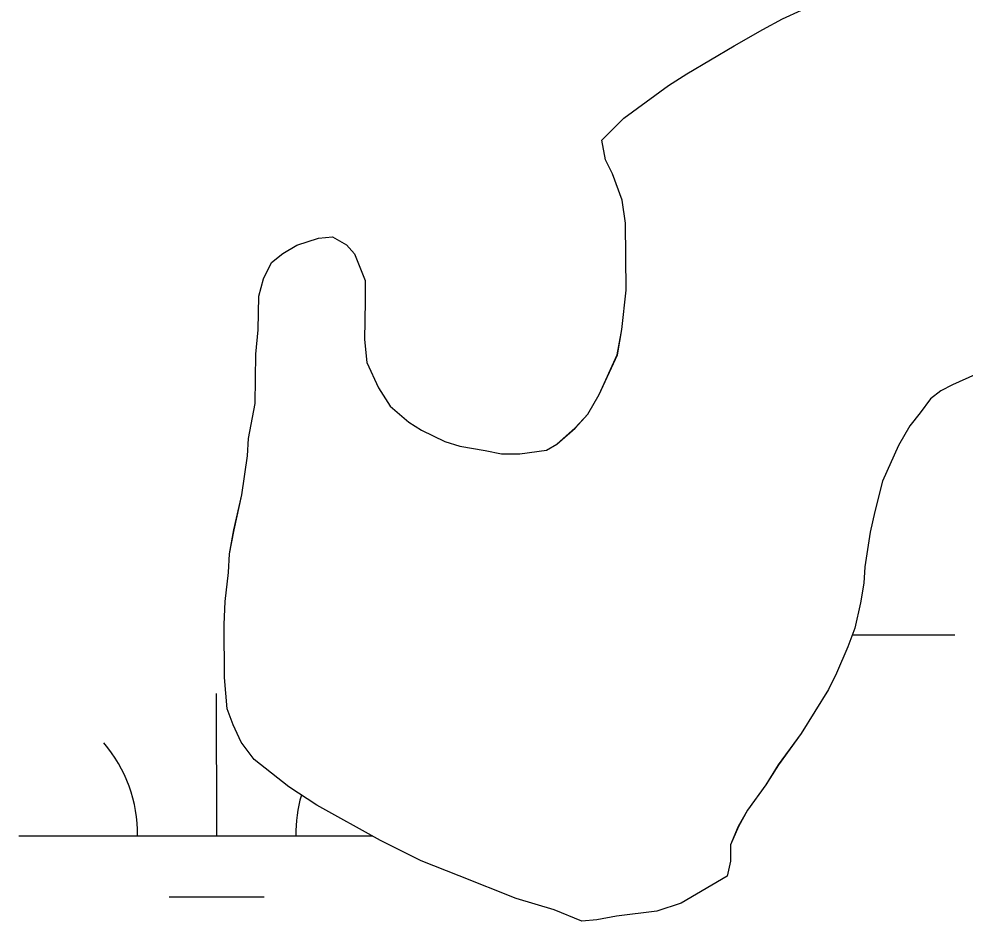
# Model space of a CAD drawing. Extents: x 3279314 to 3317160, y 734079 to 759431.
# Drawn here: x 3313738.9 to 3313978.1, y 746641.9 to 746869.9 of the extents above; entities that cross this region are included whole.
import ezdxf

# ---------------------------------------------------------------- set-up
doc = ezdxf.new("R2010")
doc.units = 0
for name, color, linetype in [('V-SITE-VEGE', 7, 'Continuous'), ('V-TOPO-SHOR', 7, 'Continuous'), ('V-WETL-SWMP', 7, 'Continuous')]:
    doc.layers.add(name, color=color, linetype=linetype)

msp = doc.modelspace()

# ---------------------------------------------------------------- linework, layer by layer
at = {"layer": 'V-SITE-VEGE'}
for p, q in [((3313931.89, 746869.91), (3313941.49, 746874.36)), ((3313926.95, 746867.25), (3313931.89, 746869.91)), ((3313919.68, 746863.11), (3313926.95, 746867.25)), ((3313907.76, 746856.03), (3313919.68, 746863.11)), ((3313903.11, 746853.08), (3313907.76, 746856.03)), ((3313891.78, 746844.83), (3313903.11, 746853.08)), ((3313886.27, 746839.24), (3313891.78, 746844.83)), ((3313887.19, 746834.29), (3313886.27, 746839.24)), ((3313888.96, 746830.8), (3313887.19, 746834.29)), ((3313891.34, 746824.1), (3313888.96, 746830.8)), ((3313892.26, 746818.27), (3313891.34, 746824.1)), ((3313892.38, 746801.34), (3313892.26, 746818.27)), ((3313814.64, 746814.52), (3313818.14, 746814.84)), ((3313818.14, 746814.84), (3313821.66, 746812.82)), ((3313805.62, 746810.66), (3313809.11, 746812.73)), ((3313809.11, 746812.73), (3313814.64, 746814.52)), ((3313821.66, 746812.82), (3313823.72, 746810.5)), ((3313802.72, 746808.31), (3313805.62, 746810.66)), ((3313823.72, 746810.5), (3313826.39, 746803.8)), ((3313800.7, 746804.21), (3313802.72, 746808.31)), ((3313799.56, 746799.82), (3313800.7, 746804.21)), ((3313826.39, 746803.8), (3313826.43, 746798.55)), ((3313891.28, 746791.41), (3313892.38, 746801.34)), ((3313799.33, 746791.35), (3313799.56, 746799.82)), ((3313826.43, 746798.55), (3313826.2, 746788.91)), ((3313798.79, 746785.22), (3313799.33, 746791.35)), ((3313890.16, 746784.98), (3313891.28, 746791.41)), ((3313826.2, 746788.91), (3313826.83, 746783.08)), ((3313798.58, 746772.67), (3313798.79, 746785.22)), ((3313885.55, 746775.02), (3313890.16, 746784.98)), ((3313826.83, 746783.08), (3313829.79, 746776.68)), ((3313980.67, 746780.06), (3313974.85, 746777.39)), ((3313829.79, 746776.68), (3313832.74, 746772.03)), ((3313974.85, 746777.39), (3313971.95, 746775.91)), ((3313882.67, 746770.04), (3313885.55, 746775.02)), ((3313971.95, 746775.91), (3313969.33, 746773.85)), ((3313796.89, 746763.9), (3313798.58, 746772.67)), ((3313832.74, 746772.03), (3313837.44, 746767.98)), ((3313969.33, 746773.85), (3313966.73, 746770.33)), ((3313879.48, 746766.51), (3313882.67, 746770.04)), ((3313966.73, 746770.33), (3313964.12, 746767.1)), ((3313837.44, 746767.98), (3313840.66, 746765.95)), ((3313964.12, 746767.1), (3313961.24, 746762.12)), ((3313840.66, 746765.95), (3313846.52, 746763.08)), ((3313874.84, 746762.4), (3313879.48, 746766.51)), ((3313796.63, 746759.52), (3313796.89, 746763.9)), ((3313846.52, 746763.08), (3313850.32, 746761.93)), ((3313872.22, 746760.92), (3313874.84, 746762.4)), ((3313850.32, 746761.93), (3313856.75, 746760.81)), ((3313856.75, 746760.81), (3313860.85, 746759.96)), ((3313860.85, 746759.96), (3313865.51, 746760)), ((3313865.51, 746760), (3313872.22, 746760.92)), ((3313961.24, 746762.12), (3313957.21, 746753.04)), ((3313795.24, 746749.59), (3313796.63, 746759.52)), ((3313957.21, 746753.04), (3313955.23, 746745.44)), ((3313793.26, 746740.82), (3313795.24, 746749.59)), ((3313955.23, 746745.44), (3313954.09, 746740.18)), ((3313792.13, 746734.68), (3313793.26, 746740.82)), ((3313954.09, 746740.18), (3313952.7, 746731.41)), ((3313791.87, 746730.01), (3313792.13, 746734.68)), ((3313952.7, 746731.41), (3313952.43, 746727.32)), ((3313791.05, 746722.7), (3313791.87, 746730.01)), ((3313952.43, 746727.32), (3313951.59, 746722.35)), ((3313790.8, 746716.86), (3313791.05, 746722.7)), ((3313951.59, 746722.35), (3313950.17, 746715.92)), ((3313790.89, 746703.44), (3313790.8, 746716.86)), ((3313950.17, 746715.92), (3313948.46, 746711.24)), ((3313948.46, 746711.24), (3313945.58, 746704.51)), ((3313791.53, 746695.56), (3313790.89, 746703.44)), ((3313945.58, 746704.51), (3313943.57, 746700.41)), ((3313943.57, 746700.41), (3313936.64, 746689.27)), ((3313793.02, 746691.49), (3313791.53, 746695.56)), ((3313795.09, 746687.12), (3313793.02, 746691.49)), ((3313936.64, 746689.27), (3313930.86, 746681.34)), ((3313798.33, 746682.76), (3313795.09, 746687.12)), ((3313807.14, 746675.82), (3313798.33, 746682.76)), ((3313930.86, 746681.34), (3313927.68, 746676.36)), ((3313927.68, 746676.36), (3313923.06, 746669.91)), ((3313814.17, 746671.2), (3313807.14, 746675.82)), ((3313830.29, 746662.26), (3313814.17, 746671.2)), ((3313923.06, 746669.91), (3313920.75, 746665.81)), ((3313920.75, 746665.81), (3313918.74, 746661.12)), ((3313840.54, 746657.08), (3313830.29, 746662.26)), ((3313918.74, 746661.12), (3313918.77, 746657.04)), ((3313850.2, 746653.35), (3313840.54, 746657.08)), ((3313918.77, 746657.04), (3313917.92, 746653.24)), ((3313864.54, 746647.61), (3313850.2, 746653.35)), ((3313917.92, 746653.24), (3313906.29, 746646.44)), ((3313874.19, 746644.76), (3313864.54, 746647.61)), ((3313906.29, 746646.44), (3313900.17, 746644.36)), ((3313881.22, 746641.89), (3313874.19, 746644.76)), ((3313889.96, 746643.12), (3313885.01, 746642.21)), ((3313900.17, 746644.36), (3313889.96, 746643.12)), ((3313885.01, 746642.21), (3313881.22, 746641.89))]:
    msp.add_line(p, q, dxfattribs=at)
at = {"layer": 'V-TOPO-SHOR'}
for p, q in [((3313926.94, 746867.25), (3313931.88, 746869.91)), ((3313926.94, 746867.25), (3313931.88, 746869.91)), ((3313919.67, 746863.12), (3313926.94, 746867.25)), ((3313919.67, 746863.12), (3313926.94, 746867.25)), ((3313907.75, 746856.03), (3313919.67, 746863.12)), ((3313907.75, 746856.03), (3313919.67, 746863.12)), ((3313903.1, 746853.08), (3313907.75, 746856.03)), ((3313903.1, 746853.08), (3313907.75, 746856.03)), ((3313891.78, 746844.83), (3313903.1, 746853.08)), ((3313891.78, 746844.83), (3313903.1, 746853.08)), ((3313886.27, 746839.24), (3313891.78, 746844.83)), ((3313886.27, 746839.24), (3313891.78, 746844.83)), ((3313887.18, 746834.29), (3313886.27, 746839.24)), ((3313887.18, 746834.29), (3313886.27, 746839.24)), ((3313888.96, 746830.8), (3313887.18, 746834.29)), ((3313888.96, 746830.8), (3313887.18, 746834.29)), ((3313891.34, 746824.1), (3313888.96, 746830.8)), ((3313891.34, 746824.1), (3313888.96, 746830.8)), ((3313892.25, 746818.27), (3313891.34, 746824.1)), ((3313892.25, 746818.27), (3313891.34, 746824.1)), ((3313892.37, 746801.34), (3313892.25, 746818.27)), ((3313892.37, 746801.34), (3313892.25, 746818.27)), ((3313814.64, 746814.52), (3313818.14, 746814.84)), ((3313814.64, 746814.52), (3313818.14, 746814.84)), ((3313818.14, 746814.84), (3313821.65, 746812.82)), ((3313818.14, 746814.84), (3313821.65, 746812.82)), ((3313805.61, 746810.66), (3313809.1, 746812.73)), ((3313805.61, 746810.66), (3313809.1, 746812.73)), ((3313809.1, 746812.73), (3313814.64, 746814.52)), ((3313809.1, 746812.73), (3313814.64, 746814.52)), ((3313821.65, 746812.82), (3313823.71, 746810.5)), ((3313821.65, 746812.82), (3313823.71, 746810.5)), ((3313802.71, 746808.31), (3313805.61, 746810.66)), ((3313802.71, 746808.31), (3313805.61, 746810.66)), ((3313823.71, 746810.5), (3313826.39, 746803.8)), ((3313823.71, 746810.5), (3313826.39, 746803.8)), ((3313800.7, 746804.21), (3313802.71, 746808.31)), ((3313800.7, 746804.21), (3313802.71, 746808.31)), ((3313799.56, 746799.82), (3313800.7, 746804.21)), ((3313799.56, 746799.82), (3313800.7, 746804.21)), ((3313826.39, 746803.8), (3313826.42, 746798.55)), ((3313826.39, 746803.8), (3313826.42, 746798.55)), ((3313891.27, 746791.41), (3313892.37, 746801.34)), ((3313891.27, 746791.41), (3313892.37, 746801.34)), ((3313799.33, 746791.36), (3313799.56, 746799.82)), ((3313799.33, 746791.36), (3313799.56, 746799.82)), ((3313826.42, 746798.55), (3313826.2, 746788.91)), ((3313826.42, 746798.55), (3313826.2, 746788.91)), ((3313798.79, 746785.22), (3313799.33, 746791.36)), ((3313798.79, 746785.22), (3313799.33, 746791.36)), ((3313890.15, 746784.98), (3313891.27, 746791.41)), ((3313890.15, 746784.98), (3313891.27, 746791.41)), ((3313826.2, 746788.91), (3313826.82, 746783.08)), ((3313826.2, 746788.91), (3313826.82, 746783.08)), ((3313798.58, 746772.67), (3313798.79, 746785.22)), ((3313798.58, 746772.67), (3313798.79, 746785.22)), ((3313885.55, 746775.02), (3313890.15, 746784.98)), ((3313885.55, 746775.02), (3313890.15, 746784.98)), ((3313826.82, 746783.08), (3313829.78, 746776.68)), ((3313826.82, 746783.08), (3313829.78, 746776.68)), ((3313980.67, 746780.06), (3313974.85, 746777.39)), ((3313980.67, 746780.06), (3313974.85, 746777.39)), ((3313829.78, 746776.68), (3313832.74, 746772.03)), ((3313829.78, 746776.68), (3313832.74, 746772.03)), ((3313974.85, 746777.39), (3313971.94, 746775.91)), ((3313974.85, 746777.39), (3313971.94, 746775.91)), ((3313882.66, 746770.04), (3313885.55, 746775.02)), ((3313882.66, 746770.04), (3313885.55, 746775.02)), ((3313971.94, 746775.91), (3313969.33, 746773.85)), ((3313971.94, 746775.91), (3313969.33, 746773.85)), ((3313796.89, 746763.9), (3313798.58, 746772.67)), ((3313796.89, 746763.9), (3313798.58, 746772.67)), ((3313832.74, 746772.03), (3313837.43, 746767.98)), ((3313832.74, 746772.03), (3313837.43, 746767.98)), ((3313969.33, 746773.85), (3313966.72, 746770.33)), ((3313969.33, 746773.85), (3313966.72, 746770.33)), ((3313879.48, 746766.52), (3313882.66, 746770.04)), ((3313879.48, 746766.52), (3313882.66, 746770.04)), ((3313966.72, 746770.33), (3313964.12, 746767.1)), ((3313966.72, 746770.33), (3313964.12, 746767.1)), ((3313837.43, 746767.98), (3313840.66, 746765.96)), ((3313837.43, 746767.98), (3313840.66, 746765.96)), ((3313964.12, 746767.1), (3313961.23, 746762.12)), ((3313964.12, 746767.1), (3313961.23, 746762.12)), ((3313840.66, 746765.96), (3313846.52, 746763.08)), ((3313840.66, 746765.96), (3313846.52, 746763.08)), ((3313874.83, 746762.4), (3313879.48, 746766.52)), ((3313874.83, 746762.4), (3313879.48, 746766.52)), ((3313796.63, 746759.52), (3313796.89, 746763.9)), ((3313796.63, 746759.52), (3313796.89, 746763.9)), ((3313846.52, 746763.08), (3313850.32, 746761.94)), ((3313846.52, 746763.08), (3313850.32, 746761.94)), ((3313872.22, 746760.92), (3313874.83, 746762.4)), ((3313872.22, 746760.92), (3313874.83, 746762.4)), ((3313850.32, 746761.94), (3313856.75, 746760.81)), ((3313850.32, 746761.94), (3313856.75, 746760.81)), ((3313856.75, 746760.81), (3313860.84, 746759.97)), ((3313856.75, 746760.81), (3313860.84, 746759.97)), ((3313860.84, 746759.97), (3313865.51, 746760)), ((3313860.84, 746759.97), (3313865.51, 746760)), ((3313865.51, 746760), (3313872.22, 746760.92)), ((3313865.51, 746760), (3313872.22, 746760.92)), ((3313961.23, 746762.12), (3313957.21, 746753.04)), ((3313961.23, 746762.12), (3313957.21, 746753.04)), ((3313795.24, 746749.59), (3313796.63, 746759.52)), ((3313795.24, 746749.59), (3313796.63, 746759.52)), ((3313957.21, 746753.04), (3313955.22, 746745.44)), ((3313957.21, 746753.04), (3313955.22, 746745.44)), ((3313793.25, 746740.82), (3313795.24, 746749.59)), ((3313793.25, 746740.82), (3313795.24, 746749.59)), ((3313955.22, 746745.44), (3313954.09, 746740.18)), ((3313955.22, 746745.44), (3313954.09, 746740.18)), ((3313792.13, 746734.68), (3313793.25, 746740.82)), ((3313792.13, 746734.68), (3313793.25, 746740.82)), ((3313954.09, 746740.18), (3313952.69, 746731.41)), ((3313954.09, 746740.18), (3313952.69, 746731.41)), ((3313791.87, 746730.01), (3313792.13, 746734.68)), ((3313791.87, 746730.01), (3313792.13, 746734.68)), ((3313952.69, 746731.41), (3313952.43, 746727.32)), ((3313952.69, 746731.41), (3313952.43, 746727.32)), ((3313791.04, 746722.7), (3313791.87, 746730.01)), ((3313791.04, 746722.7), (3313791.87, 746730.01)), ((3313952.43, 746727.32), (3313951.59, 746722.36)), ((3313952.43, 746727.32), (3313951.59, 746722.36)), ((3313790.79, 746716.87), (3313791.04, 746722.7)), ((3313790.79, 746716.87), (3313791.04, 746722.7)), ((3313951.59, 746722.36), (3313950.17, 746715.92)), ((3313951.59, 746722.36), (3313950.17, 746715.92)), ((3313790.89, 746703.44), (3313790.79, 746716.87)), ((3313790.89, 746703.44), (3313790.79, 746716.87)), ((3313950.17, 746715.92), (3313948.45, 746711.24)), ((3313950.17, 746715.92), (3313948.45, 746711.24)), ((3313948.45, 746711.24), (3313945.58, 746704.51)), ((3313948.45, 746711.24), (3313945.58, 746704.51)), ((3313791.52, 746695.56), (3313790.89, 746703.44)), ((3313791.52, 746695.56), (3313790.89, 746703.44)), ((3313945.58, 746704.51), (3313943.56, 746700.41)), ((3313945.58, 746704.51), (3313943.56, 746700.41)), ((3313943.56, 746700.41), (3313936.64, 746689.27)), ((3313943.56, 746700.41), (3313936.64, 746689.27)), ((3313793.01, 746691.49), (3313791.52, 746695.56)), ((3313793.01, 746691.49), (3313791.52, 746695.56)), ((3313795.09, 746687.12), (3313793.01, 746691.49)), ((3313795.09, 746687.12), (3313793.01, 746691.49)), ((3313936.64, 746689.27), (3313930.85, 746681.35)), ((3313936.64, 746689.27), (3313930.85, 746681.35)), ((3313798.33, 746682.77), (3313795.09, 746687.12)), ((3313798.33, 746682.77), (3313795.09, 746687.12)), ((3313807.13, 746675.82), (3313798.33, 746682.77)), ((3313807.13, 746675.82), (3313798.33, 746682.77)), ((3313930.85, 746681.35), (3313927.68, 746676.36)), ((3313930.85, 746681.35), (3313927.68, 746676.36)), ((3313927.68, 746676.36), (3313923.05, 746669.91)), ((3313927.68, 746676.36), (3313923.05, 746669.91)), ((3313814.17, 746671.2), (3313807.13, 746675.82)), ((3313814.17, 746671.2), (3313807.13, 746675.82)), ((3313830.28, 746662.26), (3313814.17, 746671.2)), ((3313830.28, 746662.26), (3313814.17, 746671.2)), ((3313923.05, 746669.91), (3313920.74, 746665.81)), ((3313923.05, 746669.91), (3313920.74, 746665.81)), ((3313920.74, 746665.81), (3313918.73, 746661.12)), ((3313920.74, 746665.81), (3313918.73, 746661.12)), ((3313840.54, 746657.08), (3313830.28, 746662.26)), ((3313840.54, 746657.08), (3313830.28, 746662.26)), ((3313918.73, 746661.12), (3313918.76, 746657.04)), ((3313918.73, 746661.12), (3313918.76, 746657.04)), ((3313850.19, 746653.35), (3313840.54, 746657.08)), ((3313850.19, 746653.35), (3313840.54, 746657.08)), ((3313918.76, 746657.04), (3313917.91, 746653.24)), ((3313918.76, 746657.04), (3313917.91, 746653.24)), ((3313864.54, 746647.61), (3313850.19, 746653.35)), ((3313864.54, 746647.61), (3313850.19, 746653.35)), ((3313917.91, 746653.24), (3313906.28, 746646.44)), ((3313917.91, 746653.24), (3313906.28, 746646.44)), ((3313874.19, 746644.76), (3313864.54, 746647.61)), ((3313874.19, 746644.76), (3313864.54, 746647.61)), ((3313906.28, 746646.44), (3313900.17, 746644.36)), ((3313906.28, 746646.44), (3313900.17, 746644.36)), ((3313881.21, 746641.89), (3313874.19, 746644.76)), ((3313881.21, 746641.89), (3313874.19, 746644.76)), ((3313889.96, 746643.12), (3313885.01, 746642.21)), ((3313889.96, 746643.12), (3313885.01, 746642.21)), ((3313900.17, 746644.36), (3313889.96, 746643.12)), ((3313900.17, 746644.36), (3313889.96, 746643.12)), ((3313885.01, 746642.21), (3313881.21, 746641.89)), ((3313885.01, 746642.21), (3313881.21, 746641.89))]:
    msp.add_line(p, q, dxfattribs=at)
at = {"layer": 'V-WETL-SWMP'}
for p, q in [((3313926.94, 746867.25), (3313931.88, 746869.91)), ((3313926.94, 746867.25), (3313931.88, 746869.91)), ((3313919.67, 746863.12), (3313926.94, 746867.25)), ((3313919.67, 746863.12), (3313926.94, 746867.25)), ((3313907.75, 746856.03), (3313919.67, 746863.12)), ((3313907.75, 746856.03), (3313919.67, 746863.12)), ((3313903.1, 746853.08), (3313907.75, 746856.03)), ((3313903.1, 746853.08), (3313907.75, 746856.03)), ((3313891.78, 746844.83), (3313903.1, 746853.08)), ((3313891.78, 746844.83), (3313903.1, 746853.08)), ((3313886.27, 746839.24), (3313891.78, 746844.83)), ((3313886.27, 746839.24), (3313891.78, 746844.83)), ((3313887.18, 746834.29), (3313886.27, 746839.24)), ((3313887.18, 746834.29), (3313886.27, 746839.24)), ((3313888.96, 746830.8), (3313887.18, 746834.29)), ((3313888.96, 746830.8), (3313887.18, 746834.29)), ((3313891.34, 746824.1), (3313888.96, 746830.8)), ((3313891.34, 746824.1), (3313888.96, 746830.8)), ((3313892.25, 746818.27), (3313891.34, 746824.1)), ((3313892.25, 746818.27), (3313891.34, 746824.1)), ((3313892.37, 746801.34), (3313892.25, 746818.27)), ((3313892.37, 746801.34), (3313892.25, 746818.27)), ((3313814.64, 746814.52), (3313818.14, 746814.84)), ((3313814.64, 746814.52), (3313818.14, 746814.84)), ((3313818.14, 746814.84), (3313821.65, 746812.82)), ((3313818.14, 746814.84), (3313821.65, 746812.82)), ((3313805.61, 746810.66), (3313809.1, 746812.73)), ((3313805.61, 746810.66), (3313809.1, 746812.73)), ((3313809.1, 746812.73), (3313814.64, 746814.52)), ((3313809.1, 746812.73), (3313814.64, 746814.52)), ((3313821.65, 746812.82), (3313823.71, 746810.5)), ((3313821.65, 746812.82), (3313823.71, 746810.5)), ((3313802.71, 746808.31), (3313805.61, 746810.66)), ((3313802.71, 746808.31), (3313805.61, 746810.66)), ((3313823.71, 746810.5), (3313826.39, 746803.8)), ((3313823.71, 746810.5), (3313826.39, 746803.8)), ((3313800.7, 746804.21), (3313802.71, 746808.31)), ((3313800.7, 746804.21), (3313802.71, 746808.31)), ((3313799.56, 746799.82), (3313800.7, 746804.21)), ((3313799.56, 746799.82), (3313800.7, 746804.21)), ((3313826.39, 746803.8), (3313826.42, 746798.55)), ((3313826.39, 746803.8), (3313826.42, 746798.55)), ((3313891.27, 746791.41), (3313892.37, 746801.34)), ((3313891.27, 746791.41), (3313892.37, 746801.34)), ((3313799.33, 746791.36), (3313799.56, 746799.82)), ((3313799.33, 746791.36), (3313799.56, 746799.82)), ((3313826.42, 746798.55), (3313826.2, 746788.91)), ((3313826.42, 746798.55), (3313826.2, 746788.91)), ((3313798.79, 746785.22), (3313799.33, 746791.36)), ((3313798.79, 746785.22), (3313799.33, 746791.36)), ((3313890.15, 746784.98), (3313891.27, 746791.41)), ((3313890.15, 746784.98), (3313891.27, 746791.41)), ((3313826.2, 746788.91), (3313826.82, 746783.08)), ((3313826.2, 746788.91), (3313826.82, 746783.08)), ((3313798.58, 746772.67), (3313798.79, 746785.22)), ((3313798.58, 746772.67), (3313798.79, 746785.22)), ((3313885.55, 746775.02), (3313890.15, 746784.98)), ((3313885.55, 746775.02), (3313890.15, 746784.98)), ((3313826.82, 746783.08), (3313829.78, 746776.68)), ((3313826.82, 746783.08), (3313829.78, 746776.68)), ((3313980.67, 746780.06), (3313974.85, 746777.39)), ((3313980.67, 746780.06), (3313974.85, 746777.39)), ((3313829.78, 746776.68), (3313832.74, 746772.03)), ((3313829.78, 746776.68), (3313832.74, 746772.03)), ((3313974.85, 746777.39), (3313971.94, 746775.91)), ((3313974.85, 746777.39), (3313971.94, 746775.91)), ((3313882.66, 746770.04), (3313885.55, 746775.02)), ((3313882.66, 746770.04), (3313885.55, 746775.02)), ((3313971.94, 746775.91), (3313969.33, 746773.85)), ((3313971.94, 746775.91), (3313969.33, 746773.85)), ((3313796.89, 746763.9), (3313798.58, 746772.67)), ((3313796.89, 746763.9), (3313798.58, 746772.67)), ((3313832.74, 746772.03), (3313837.43, 746767.98)), ((3313832.74, 746772.03), (3313837.43, 746767.98)), ((3313969.33, 746773.85), (3313966.72, 746770.33)), ((3313969.33, 746773.85), (3313966.72, 746770.33)), ((3313879.48, 746766.52), (3313882.66, 746770.04)), ((3313879.48, 746766.52), (3313882.66, 746770.04)), ((3313966.72, 746770.33), (3313964.12, 746767.1)), ((3313966.72, 746770.33), (3313964.12, 746767.1)), ((3313837.43, 746767.98), (3313840.66, 746765.96)), ((3313837.43, 746767.98), (3313840.66, 746765.96)), ((3313964.12, 746767.1), (3313961.23, 746762.12)), ((3313964.12, 746767.1), (3313961.23, 746762.12)), ((3313840.66, 746765.96), (3313846.52, 746763.08)), ((3313840.66, 746765.96), (3313846.52, 746763.08)), ((3313874.83, 746762.4), (3313879.48, 746766.52)), ((3313874.83, 746762.4), (3313879.48, 746766.52)), ((3313796.63, 746759.52), (3313796.89, 746763.9)), ((3313796.63, 746759.52), (3313796.89, 746763.9)), ((3313846.52, 746763.08), (3313850.32, 746761.94)), ((3313846.52, 746763.08), (3313850.32, 746761.94)), ((3313872.22, 746760.92), (3313874.83, 746762.4)), ((3313872.22, 746760.92), (3313874.83, 746762.4)), ((3313850.32, 746761.94), (3313856.75, 746760.81)), ((3313850.32, 746761.94), (3313856.75, 746760.81)), ((3313856.75, 746760.81), (3313860.84, 746759.97)), ((3313856.75, 746760.81), (3313860.84, 746759.97)), ((3313860.84, 746759.97), (3313865.51, 746760)), ((3313860.84, 746759.97), (3313865.51, 746760)), ((3313865.51, 746760), (3313872.22, 746760.92)), ((3313865.51, 746760), (3313872.22, 746760.92)), ((3313961.23, 746762.12), (3313957.21, 746753.04)), ((3313961.23, 746762.12), (3313957.21, 746753.04)), ((3313795.24, 746749.59), (3313796.63, 746759.52)), ((3313795.24, 746749.59), (3313796.63, 746759.52)), ((3313957.21, 746753.04), (3313955.22, 746745.44)), ((3313957.21, 746753.04), (3313955.22, 746745.44)), ((3313793.25, 746740.82), (3313795.24, 746749.59)), ((3313793.25, 746740.82), (3313795.24, 746749.59)), ((3313955.22, 746745.44), (3313954.09, 746740.18)), ((3313955.22, 746745.44), (3313954.09, 746740.18)), ((3313792.13, 746734.68), (3313793.25, 746740.82)), ((3313792.13, 746734.68), (3313793.25, 746740.82)), ((3313954.09, 746740.18), (3313952.69, 746731.41)), ((3313954.09, 746740.18), (3313952.69, 746731.41)), ((3313791.87, 746730.01), (3313792.13, 746734.68)), ((3313791.87, 746730.01), (3313792.13, 746734.68)), ((3313952.69, 746731.41), (3313952.43, 746727.32)), ((3313952.69, 746731.41), (3313952.43, 746727.32)), ((3313791.04, 746722.7), (3313791.87, 746730.01)), ((3313791.04, 746722.7), (3313791.87, 746730.01)), ((3313952.43, 746727.32), (3313951.59, 746722.36)), ((3313952.43, 746727.32), (3313951.59, 746722.36)), ((3313790.79, 746716.87), (3313791.04, 746722.7)), ((3313790.79, 746716.87), (3313791.04, 746722.7)), ((3313951.59, 746722.36), (3313950.17, 746715.92)), ((3313951.59, 746722.36), (3313950.17, 746715.92)), ((3313790.89, 746703.44), (3313790.79, 746716.87)), ((3313790.89, 746703.44), (3313790.79, 746716.87)), ((3313950.17, 746715.92), (3313948.45, 746711.24)), ((3313950.17, 746715.92), (3313948.45, 746711.24)), ((3313949.56, 746714.26), (3313975.45, 746714.27)), ((3313948.45, 746711.24), (3313945.58, 746704.51)), ((3313948.45, 746711.24), (3313945.58, 746704.51)), ((3313791.52, 746695.56), (3313790.89, 746703.44)), ((3313791.52, 746695.56), (3313790.89, 746703.44)), ((3313945.58, 746704.51), (3313943.56, 746700.41)), ((3313945.58, 746704.51), (3313943.56, 746700.41)), ((3313943.56, 746700.41), (3313936.64, 746689.27)), ((3313943.56, 746700.41), (3313936.64, 746689.27)), ((3313788.88, 746663.43), (3313788.87, 746699.43)), ((3313793.01, 746691.49), (3313791.52, 746695.56)), ((3313793.01, 746691.49), (3313791.52, 746695.56)), ((3313795.09, 746687.12), (3313793.01, 746691.49)), ((3313795.09, 746687.12), (3313793.01, 746691.49)), ((3313936.64, 746689.27), (3313930.85, 746681.35)), ((3313936.64, 746689.27), (3313930.85, 746681.35)), ((3313798.33, 746682.77), (3313795.09, 746687.12)), ((3313798.33, 746682.77), (3313795.09, 746687.12)), ((3313807.13, 746675.82), (3313798.33, 746682.77)), ((3313807.13, 746675.82), (3313798.33, 746682.77)), ((3313930.85, 746681.35), (3313927.68, 746676.36)), ((3313930.85, 746681.35), (3313927.68, 746676.36)), ((3313927.68, 746676.36), (3313923.05, 746669.91)), ((3313927.68, 746676.36), (3313923.05, 746669.91)), ((3313814.17, 746671.2), (3313807.13, 746675.82)), ((3313814.17, 746671.2), (3313807.13, 746675.82)), ((3313830.28, 746662.26), (3313814.17, 746671.2)), ((3313830.28, 746662.26), (3313814.17, 746671.2)), ((3313923.05, 746669.91), (3313920.74, 746665.81)), ((3313923.05, 746669.91), (3313920.74, 746665.81)), ((3313920.74, 746665.81), (3313918.73, 746661.12)), ((3313920.74, 746665.81), (3313918.73, 746661.12)), ((3313738.88, 746663.41), (3313828.14, 746663.45)), ((3313840.54, 746657.08), (3313830.28, 746662.26)), ((3313840.54, 746657.08), (3313830.28, 746662.26)), ((3313918.73, 746661.12), (3313918.76, 746657.04)), ((3313918.73, 746661.12), (3313918.76, 746657.04)), ((3313850.19, 746653.35), (3313840.54, 746657.08)), ((3313850.19, 746653.35), (3313840.54, 746657.08)), ((3313918.76, 746657.04), (3313917.91, 746653.24)), ((3313918.76, 746657.04), (3313917.91, 746653.24)), ((3313864.54, 746647.61), (3313850.19, 746653.35)), ((3313864.54, 746647.61), (3313850.19, 746653.35)), ((3313917.91, 746653.24), (3313906.28, 746646.44)), ((3313917.91, 746653.24), (3313906.28, 746646.44)), ((3313776.89, 746647.99), (3313800.89, 746648.01)), ((3313874.19, 746644.76), (3313864.54, 746647.61)), ((3313874.19, 746644.76), (3313864.54, 746647.61)), ((3313906.28, 746646.44), (3313900.17, 746644.36)), ((3313906.28, 746646.44), (3313900.17, 746644.36)), ((3313881.21, 746641.89), (3313874.19, 746644.76)), ((3313881.21, 746641.89), (3313874.19, 746644.76)), ((3313889.96, 746643.12), (3313885.01, 746642.21)), ((3313889.96, 746643.12), (3313885.01, 746642.21)), ((3313900.17, 746644.36), (3313889.96, 746643.12)), ((3313900.17, 746644.36), (3313889.96, 746643.12)), ((3313885.01, 746642.21), (3313881.21, 746641.89)), ((3313885.01, 746642.21), (3313881.21, 746641.89))]:
    msp.add_line(p, q, dxfattribs=at)
for centre, start, end in [((3313733.64, 746663.88), 359.2573, 40.801), ((3313844.13, 746663.93), 163.8198, 180.801)]:
    msp.add_arc(centre, 35.25, start, end, dxfattribs=at)

doc.saveas('drawing.dxf')
